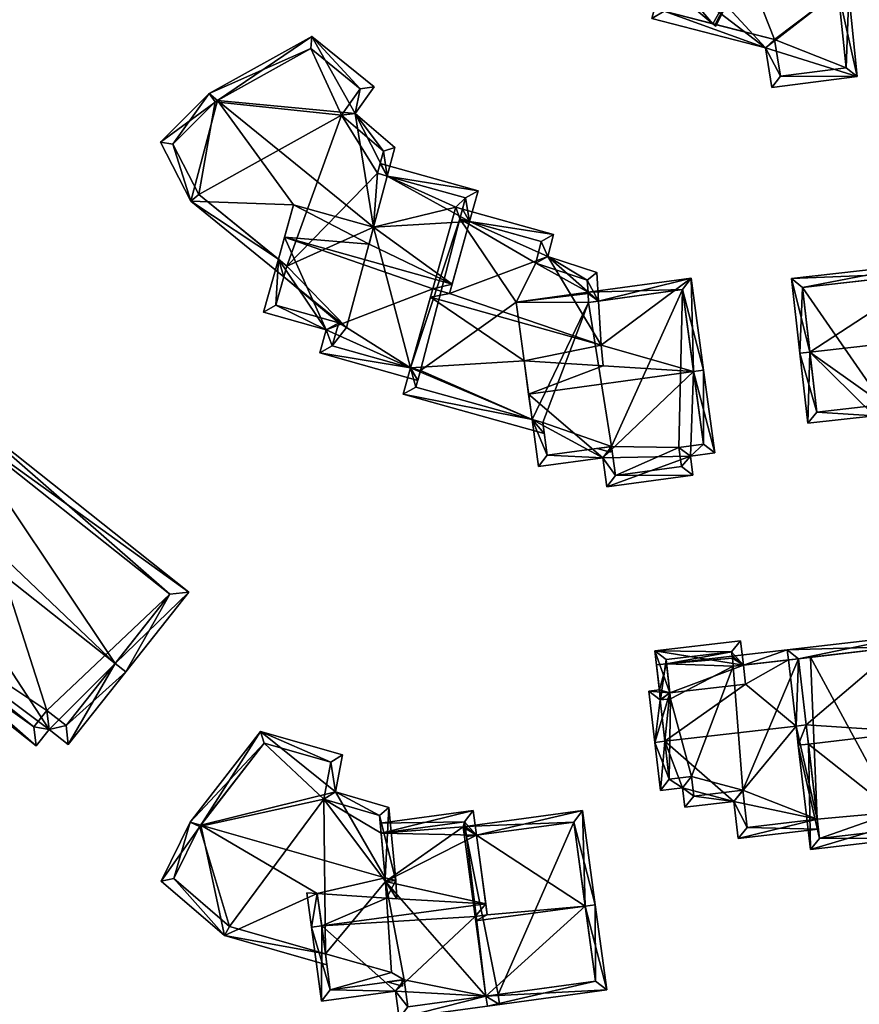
# Model space of a CAD drawing. Header units: inches. Extents: x 2685601 to 2690022, y 1235992 to 1239010.
# Tile 334 of 390: x 2689517 to 2689579, y 1237304 to 1237377. Entities that reach past the tile are written whole.
import ezdxf

# ---------------------------------------------------------------- set-up
doc = ezdxf.new("R2010")
doc.units = ezdxf.units.IN
doc.header["$MEASUREMENT"] = 0
doc.layers.add('Gebaeude Einzelhaus', color=10, linetype='Continuous')

msp = doc.modelspace()

# ---------------------------------------------------------------- meshes
at = {"layer": 'Gebaeude Einzelhaus'}
mesh = msp.add_polyface(dxfattribs=at)
corners = [(2689572.956, 1237386.242, 492.314), (2689573.566, 1237388.259, 491.144), (2689570.608, 1237391.095, 490.979), (2689567.403, 1237396.925, 489.523), (2689572.356, 1237392.774, 489.523), (2689560.839, 1237392.288, 494.215), (2689571.964, 1237382.963, 494.215), (2689560.226, 1237392.801, 494.215), (2689566, 1237384.508, 492.691), (2689571.368, 1237381.751, 493.46), (2689557.836, 1237391.306, 492.672), (2689558.378, 1237384.738, 489.975), (2689556.235, 1237389.089, 491.101), (2689564.854, 1237380.288, 490.406), (2689565.27, 1237378.961, 489.975), (2689565.348, 1237382.108, 491.392), (2689565.486, 1237379.758, 490.406), (2689568.405, 1237376.332, 489.975), (2689568.616, 1237376.156, 489.975), (2689568.669, 1237376.265, 490.043), (2689560.613, 1237392.158, 494.074), (2689558.359, 1237390.749, 492.62), (2689557.108, 1237389.015, 491.392), (2689558.98, 1237385.211, 490.406), (2689572.231, 1237386.439, 492.503), (2689572.715, 1237388.036, 491.577), (2689569.524, 1237391.095, 491.399), (2689571.234, 1237392.736, 489.976), (2689567.323, 1237396.014, 489.976), (2689577.676, 1237378.759, 494.214), (2689571.964, 1237382.963, 492.647), (2689577.709, 1237385.728, 490.091), (2689572.956, 1237386.242, 490.55), (2689565.348, 1237382.108, 494.215), (2689578.451, 1237378.549, 494.215), (2689572.449, 1237387.157, 490.091), (2689572.231, 1237386.439, 490.55), (2689577.016, 1237385.139, 490.55), (2689564.854, 1237380.288, 493.232), (2689563.885, 1237376.723, 491.306), (2689572.293, 1237374.558, 491.365), (2689579.086, 1237372.426, 491.223), (2689572.775, 1237371.613, 489.95), (2689577.676, 1237378.76, 494.215), (2689578.453, 1237378.549, 494.215), (2689565.486, 1237379.758, 493.052), (2689564.808, 1237377.259, 491.702), (2689572.954, 1237375.161, 491.759), (2689573.398, 1237372.449, 490.456), (2689578.265, 1237373.076, 491.438), (2689572.956, 1237386.242, 481.485), (2689572.231, 1237386.439, 481.485), (2689572.715, 1237388.036, 481.485), (2689569.524, 1237391.095, 481.485), (2689571.234, 1237392.736, 481.485), (2689567.323, 1237396.014, 481.485), (2689560.613, 1237392.158, 481.485), (2689558.359, 1237390.749, 481.485), (2689557.108, 1237389.015, 481.485), (2689558.98, 1237385.211, 481.485), (2689565.486, 1237379.758, 481.485), (2689565.27, 1237378.961, 481.485), (2689568.563, 1237376.292, 481.485), (2689568.669, 1237376.265, 481.485), (2689568.404, 1237376.333, 481.485), (2689571.964, 1237382.963, 481.485), (2689570.813, 1237380.623, 481.485), (2689577.676, 1237378.759, 481.485), (2689577.016, 1237385.139, 481.485), (2689564.808, 1237377.259, 481.485), (2689572.954, 1237375.161, 481.485), (2689573.398, 1237372.449, 481.485), (2689578.265, 1237373.076, 481.485), (2689577.676, 1237378.76, 481.485)]
mesh.append_faces([[corners[k] for k in face] for face in [(41, 49, 44), (44, 49, 34), (34, 49, 43), (40, 48, 42), (42, 48, 41), (41, 48, 49), (40, 47, 48), (38, 46, 39), (39, 46, 40), (40, 46, 47), (38, 45, 46), (43, 41, 34), (34, 41, 44), (38, 40, 33), (33, 40, 43), (43, 40, 41), (41, 40, 42), (38, 39, 40), (31, 32, 35), (35, 32, 36), (29, 37, 34), (34, 37, 31), (31, 37, 32), (32, 35, 36), (32, 31, 35), (31, 29, 34), (29, 9, 33), (33, 9, 8), (32, 30, 31), (31, 30, 29), (29, 30, 9), (3, 28, 7), (7, 28, 5), (2, 27, 4), (4, 27, 3), (3, 27, 28), (2, 26, 27), (0, 25, 1), (1, 25, 2), (2, 25, 26), (0, 24, 25), (17, 19, 18), (11, 13, 14), (14, 13, 16), (11, 23, 13), (10, 22, 12), (12, 22, 11), (11, 22, 23), (7, 21, 10), (10, 21, 22), (5, 20, 7), (7, 20, 21), (17, 18, 19), (13, 14, 16), (8, 11, 15), (15, 11, 13), (13, 11, 14), (11, 10, 12), (8, 5, 11), (11, 5, 10), (10, 5, 7), (9, 6, 8), (8, 6, 5), (5, 3, 7), (0, 2, 6), (6, 2, 5), (5, 2, 3), (3, 2, 4), (0, 1, 2)]], dxfattribs={"color": 13})
mesh.append_faces([[corners[k] for k in face] for face in [(70, 72, 71), (70, 73, 72), (63, 66, 70), (70, 66, 73), (61, 64, 69), (49, 73, 43), (49, 72, 73), (49, 48, 72), (72, 48, 71), (48, 70, 71), (48, 47, 70), (46, 19, 47), (47, 19, 70), (70, 19, 63), (46, 17, 19), (46, 69, 17), (17, 69, 64), (46, 14, 69), (69, 14, 61), (45, 16, 46), (46, 16, 14), (13, 45, 38), (13, 16, 45), (15, 38, 33), (15, 13, 38), (67, 65, 68), (68, 65, 50), (67, 66, 65), (33, 8, 15), (37, 68, 32), (32, 68, 50), (67, 37, 29), (67, 68, 37), (64, 66, 62), (62, 66, 63), (65, 51, 50), (51, 53, 52), (53, 55, 54), (53, 56, 55), (53, 59, 56), (56, 59, 57), (57, 59, 58), (61, 60, 64), (64, 60, 66), (66, 60, 65), (65, 60, 51), (51, 60, 53), (53, 60, 59), (6, 9, 30), (0, 30, 32), (0, 6, 30), (17, 63, 19), (64, 62, 17), (17, 62, 63), (16, 60, 14), (14, 60, 61), (13, 60, 16), (13, 59, 60), (13, 23, 59), (23, 58, 59), (23, 22, 58), (22, 57, 58), (22, 21, 57), (21, 56, 57), (21, 20, 56), (5, 28, 20), (20, 28, 56), (56, 28, 55), (28, 27, 55), (55, 27, 54), (27, 53, 54), (27, 26, 53), (26, 52, 53), (26, 25, 52), (36, 25, 24), (36, 52, 25), (36, 51, 52), (32, 36, 0), (0, 36, 24), (32, 50, 36), (36, 50, 51)]], dxfattribs={"color": 41})
mesh = msp.add_polyface(dxfattribs=at)
corners = [(2689536.883, 1237358.41, 481.662), (2689543.589, 1237365.276, 481.662), (2689543.301, 1237361.278, 481.662), (2689540.914, 1237369.568, 481.662), (2689538.646, 1237374.496, 481.662), (2689542.309, 1237371.521, 481.662), (2689531.581, 1237370.561, 481.662), (2689530.369, 1237363.7, 481.662), (2689528.445, 1237367.439, 481.662), (2689536.249, 1237358.925, 490.319), (2689530.369, 1237363.7, 490.319), (2689528.445, 1237367.439, 491.311), (2689531.581, 1237370.561, 493.895), (2689531.753, 1237370.657, 494.002), (2689538.646, 1237374.496, 489.617), (2689542.309, 1237371.521, 489.617), (2689536.703, 1237360.544, 494.002), (2689542.963, 1237360.036, 493.311), (2689537.375, 1237362.944, 492.568), (2689538.725, 1237375.399, 489.168), (2689531.126, 1237371.166, 494.002), (2689529.774, 1237363.218, 489.879), (2689527.528, 1237367.584, 491.038), (2689543.301, 1237361.278, 494.002), (2689541.924, 1237369.691, 490.613)]
mesh.append_faces([[corners[k] for k in face] for face in [(16, 17, 18), (19, 14, 20), (20, 14, 13), (19, 15, 14), (21, 10, 9), (20, 11, 22), (22, 11, 21), (21, 11, 10), (13, 12, 20), (20, 12, 11), (18, 21, 9), (18, 13, 21), (21, 13, 22), (22, 13, 20), (17, 23, 18), (18, 23, 13), (13, 19, 20), (23, 24, 13), (13, 24, 19)]], dxfattribs={"color": 13})
mesh.append_faces([[corners[k] for k in face] for face in [(0, 1, 2), (0, 3, 1), (3, 4, 5), (3, 6, 4), (0, 7, 3), (3, 7, 6), (6, 7, 8), (9, 10, 7), (10, 8, 7), (10, 11, 8), (11, 6, 8), (11, 12, 6), (13, 14, 12), (12, 14, 6), (6, 14, 4), (14, 15, 4), (4, 15, 5)]], dxfattribs={"color": 41})
mesh = msp.add_polyface(dxfattribs=at)
corners = [(2689550.109, 1237363.449, 481.662), (2689549.373, 1237362.77, 481.662), (2689544.311, 1237365.074, 481.662), (2689543.301, 1237361.278, 481.662), (2689550.109, 1237363.449, 490.311), (2689544.311, 1237365.074, 490.311), (2689543.589, 1237365.276, 481.662), (2689540.914, 1237369.568, 481.662), (2689544.023, 1237366.909, 481.662), (2689543.301, 1237361.278, 492.57), (2689544.311, 1237365.074, 491.857), (2689543.301, 1237361.278, 494.002), (2689542.309, 1237371.521, 489.617), (2689542.309, 1237371.521, 481.662), (2689540.914, 1237369.568, 491.051), (2689544.023, 1237366.909, 491.113), (2689543.589, 1237365.276, 490.311), (2689543.589, 1237365.276, 492.036), (2689551.034, 1237363.969, 489.879), (2689543.782, 1237366.002, 489.879), (2689550.399, 1237361.703, 491.233), (2689541.924, 1237369.691, 490.613), (2689543.329, 1237371.659, 489.168), (2689538.725, 1237375.399, 489.168), (2689544.869, 1237367.173, 490.671)]
mesh.append_faces([[corners[k] for k in face] for face in [(18, 5, 19), (19, 5, 16), (18, 4, 5), (20, 5, 9), (5, 19, 16), (20, 18, 5), (5, 18, 19), (21, 12, 22), (22, 12, 23), (21, 14, 12), (10, 15, 24), (24, 15, 21), (21, 15, 14), (10, 17, 15), (10, 21, 11), (23, 21, 22), (10, 24, 21)]], dxfattribs={"color": 13})
mesh.append_faces([[corners[k] for k in face] for face in [(0, 1, 2), (2, 1, 3), (4, 0, 5), (5, 0, 2), (3, 6, 2), (6, 7, 8), (9, 10, 11), (9, 5, 10), (12, 7, 13), (12, 14, 7), (14, 8, 7), (14, 15, 8), (16, 15, 17), (16, 8, 15), (16, 6, 8), (5, 16, 10), (10, 16, 17), (5, 2, 16), (16, 2, 6)]], dxfattribs={"color": 41})
mesh = msp.add_polyface(dxfattribs=at)
corners = [(2689541.284, 1237353.869, 481.662), (2689540.72, 1237354.219, 481.662), (2689536.663, 1237357.623, 481.662), (2689536.074, 1237355.521, 481.662), (2689540.24, 1237352.503, 481.662), (2689540.24, 1237352.503, 490.289), (2689540.72, 1237354.219, 491.264), (2689536.074, 1237355.521, 491.264), (2689536.883, 1237358.41, 492.904), (2689536.663, 1237357.623, 489.879), (2689536.883, 1237358.41, 490.319), (2689536.249, 1237358.925, 493.082), (2689536.249, 1237358.925, 490.319), (2689536.703, 1237360.544, 494.002), (2689537.375, 1237362.944, 492.568), (2689536.883, 1237358.41, 481.662), (2689543.301, 1237361.278, 481.662), (2689530.369, 1237363.7, 481.662), (2689539.796, 1237353.699, 490.854), (2689539.316, 1237351.983, 489.879), (2689535.149, 1237355.001, 490.854), (2689546.038, 1237350.878, 490.289), (2689547.68, 1237356.731, 493.614), (2689529.774, 1237363.218, 489.879)]
mesh.append_faces([[corners[k] for k in face] for face in [(18, 5, 19), (18, 6, 5), (11, 7, 20), (20, 7, 18), (18, 7, 6), (11, 8, 7), (21, 18, 19), (18, 11, 20), (18, 13, 11), (18, 22, 13), (23, 12, 9), (9, 12, 10), (12, 9, 10), (12, 23, 9)]], dxfattribs={"color": 13})
mesh.append_faces([[corners[k] for k in face] for face in [(0, 1, 2), (2, 1, 3), (0, 4, 1), (5, 1, 4), (5, 6, 1), (6, 7, 1), (1, 7, 3), (8, 9, 7), (7, 9, 3), (3, 9, 2), (8, 10, 9), (11, 12, 8), (8, 12, 10), (11, 13, 12), (12, 13, 14), (15, 0, 2), (15, 16, 0), (10, 15, 9), (9, 15, 2), (12, 15, 10), (12, 17, 15)]], dxfattribs={"color": 41})
mesh = msp.add_polyface(dxfattribs=at)
corners = [(2689549.879, 1237362.628, 481.662), (2689549.373, 1237362.77, 481.662), (2689550.109, 1237363.449, 481.662), (2689550.399, 1237361.703, 491.233), (2689549.1, 1237357.069, 494.002), (2689550.399, 1237361.703, 490.326), (2689548.909, 1237356.387, 493.614), (2689549.676, 1237361.906, 491.233), (2689549.879, 1237362.628, 489.879), (2689550.109, 1237363.449, 490.311), (2689549.676, 1237361.906, 490.326), (2689553.84, 1237355.751, 481.662), (2689555.3, 1237358.613, 481.662), (2689559.168, 1237356.474, 481.662), (2689549.676, 1237361.906, 481.662), (2689546.761, 1237350.675, 481.662), (2689555.703, 1237360.216, 481.662), (2689555.703, 1237360.216, 490.326), (2689555.3, 1237358.613, 491.31), (2689559.106, 1237357.371, 481.662), (2689551.034, 1237363.969, 489.879), (2689556.608, 1237360.741, 489.879), (2689556.198, 1237359.109, 490.881), (2689559.106, 1237357.371, 491.41), (2689560.146, 1237352.561, 494.002), (2689547.504, 1237356.105, 494.002)]
mesh.append_faces([[corners[k] for k in face] for face in [(3, 9, 20), (3, 7, 9), (21, 5, 8), (8, 5, 10), (22, 17, 21), (21, 17, 5), (22, 18, 17), (22, 23, 18), (5, 8, 10), (5, 21, 8), (5, 22, 21), (5, 6, 22), (22, 6, 24), (24, 6, 25)]], dxfattribs={"color": 13})
mesh.append_faces([[corners[k] for k in face] for face in [(0, 1, 2), (3, 4, 5), (5, 4, 6), (7, 8, 9), (9, 8, 2), (2, 8, 0), (7, 10, 8), (3, 5, 7), (7, 5, 10), (11, 12, 13), (0, 14, 1), (15, 14, 11), (11, 14, 12), (12, 14, 16), (10, 14, 8), (8, 14, 0), (5, 14, 10), (5, 16, 14), (5, 17, 16), (17, 12, 16), (17, 18, 12), (18, 19, 12)]], dxfattribs={"color": 41})
mesh = msp.add_polyface(dxfattribs=at)
corners = [(2689543.301, 1237361.278, 481.662), (2689546.038, 1237350.878, 481.662), (2689541.284, 1237353.869, 481.662), (2689540.24, 1237352.503, 481.662), (2689549.373, 1237362.77, 481.662), (2689540.24, 1237352.503, 490.289), (2689546.038, 1237350.878, 490.289), (2689546.761, 1237350.675, 481.662), (2689555.022, 1237347.049, 481.662), (2689546.42, 1237349.459, 481.662), (2689549.676, 1237361.906, 481.662), (2689546.42, 1237349.459, 490.295), (2689546.761, 1237350.675, 490.289), (2689546.761, 1237350.675, 490.995), (2689546.038, 1237350.878, 490.995), (2689547.504, 1237356.105, 494.002), (2689547.68, 1237356.731, 493.614), (2689543.301, 1237361.278, 494.002), (2689542.963, 1237360.036, 493.311), (2689543.301, 1237361.278, 492.57), (2689539.316, 1237351.983, 489.879), (2689546.559, 1237349.953, 489.879), (2689539.796, 1237353.699, 490.854), (2689536.703, 1237360.544, 494.002), (2689549.1, 1237357.069, 494.002), (2689548.909, 1237356.387, 493.614), (2689550.399, 1237361.703, 491.233), (2689545.495, 1237348.939, 489.879), (2689555.022, 1237347.049, 490.295), (2689554.433, 1237351.388, 492.521)]
mesh.append_faces([[corners[k] for k in face] for face in [(20, 6, 21), (21, 6, 12), (20, 5, 6), (6, 21, 12), (6, 20, 21), (6, 16, 22), (23, 16, 24), (24, 16, 25), (24, 18, 23), (26, 19, 24), (24, 19, 18), (14, 11, 27), (27, 11, 28), (14, 13, 11), (14, 29, 15), (14, 27, 28), (15, 25, 16)]], dxfattribs={"color": 13})
mesh.append_faces([[corners[k] for k in face] for face in [(0, 1, 2), (2, 1, 3), (0, 4, 1), (5, 1, 6), (5, 3, 1), (7, 8, 9), (4, 10, 1), (1, 10, 7), (11, 9, 8), (12, 11, 13), (12, 9, 11), (12, 7, 9), (6, 12, 14), (14, 12, 13), (6, 7, 12), (6, 1, 7), (14, 15, 6), (6, 15, 16), (17, 18, 19)]], dxfattribs={"color": 41})
mesh = msp.add_polyface(dxfattribs=at)
corners = [(2689559.168, 1237356.474, 481.662), (2689555.3, 1237358.613, 481.662), (2689559.106, 1237357.371, 481.662), (2689555.3, 1237358.613, 491.31), (2689559.106, 1237357.371, 491.41), (2689559.168, 1237356.474, 489.879), (2689559.174, 1237356.38, 491.967), (2689559.174, 1237356.38, 489.935), (2689559.205, 1237355.723, 492.339), (2689559.205, 1237355.723, 490.329), (2689559.951, 1237355.824, 492.161), (2689559.951, 1237355.824, 490.329), (2689560.146, 1237352.561, 492.284), (2689560.146, 1237352.561, 494.002), (2689559.205, 1237355.723, 481.662), (2689553.84, 1237355.751, 481.662), (2689559.174, 1237356.38, 481.662), (2689566.151, 1237356.666, 490.329), (2689566.151, 1237356.666, 481.662), (2689559.825, 1237357.926, 490.976), (2689556.198, 1237359.109, 490.881), (2689567.718, 1237350.701, 494.002), (2689566.794, 1237357.51, 489.879)]
mesh.append_faces([[corners[k] for k in face] for face in [(10, 4, 19), (19, 4, 20), (10, 6, 4), (10, 8, 6), (20, 10, 19), (20, 13, 10), (5, 11, 7), (7, 11, 9), (21, 17, 22), (22, 17, 5), (5, 17, 11), (11, 7, 9), (11, 5, 7), (11, 22, 5), (11, 12, 22)]], dxfattribs={"color": 13})
mesh.append_faces([[corners[k] for k in face] for face in [(0, 1, 2), (3, 4, 2), (4, 5, 2), (2, 5, 0), (6, 7, 4), (4, 7, 5), (8, 9, 6), (6, 9, 7), (10, 9, 8), (10, 11, 9), (10, 12, 11), (10, 13, 12), (14, 15, 16), (16, 15, 0), (9, 14, 7), (7, 14, 16), (7, 16, 5), (5, 16, 0), (11, 14, 9), (17, 18, 11), (11, 18, 14)]], dxfattribs={"color": 41})
mesh = msp.add_polyface(dxfattribs=at)
corners = [(2689585.119, 1237353.127, 492.789), (2689581.023, 1237348.165, 490.404), (2689586.612, 1237346.588, 489.232), (2689575.584, 1237352.05, 492.789), (2689585.864, 1237353.212, 492.789), (2689580.698, 1237344.364, 488.406), (2689580.361, 1237347.335, 490.003), (2689586.701, 1237345.797, 488.807), (2689575.424, 1237346.778, 490.003), (2689574.839, 1237351.966, 492.789), (2689586.785, 1237345.052, 488.406), (2689574.215, 1237357.485, 489.686), (2689584.579, 1237357.901, 490.105), (2689584.495, 1237358.646, 489.686), (2689585.325, 1237357.985, 490.105), (2689575.045, 1237356.824, 490.105), (2689576.085, 1237347.608, 490.404), (2689581.359, 1237345.194, 488.807), (2689585.325, 1237357.985, 481.414), (2689575.045, 1237356.824, 481.414), (2689576.085, 1237347.608, 481.414), (2689581.023, 1237348.165, 481.414), (2689581.359, 1237345.194, 481.414), (2689586.701, 1237345.797, 481.414)]
mesh.append_faces([[corners[k] for k in face] for face in [(6, 17, 5), (5, 17, 10), (10, 17, 7), (6, 1, 17), (9, 16, 8), (8, 16, 6), (6, 16, 1), (9, 3, 16), (13, 15, 11), (11, 15, 9), (9, 15, 3), (13, 12, 15), (12, 4, 14), (12, 0, 4), (12, 3, 0), (13, 11, 12), (12, 11, 3), (3, 11, 9), (7, 5, 10), (6, 3, 8), (8, 3, 9), (7, 2, 5), (1, 6, 5), (6, 1, 3), (1, 5, 2), (0, 2, 4), (3, 1, 0), (0, 1, 2)]], dxfattribs={"color": 13})
mesh.append_faces([[corners[k] for k in face] for face in [(18, 21, 19), (19, 21, 20), (18, 23, 21), (21, 23, 22), (22, 23, 17), (17, 23, 7), (17, 21, 22), (17, 1, 21), (1, 16, 21), (21, 16, 20), (3, 15, 16), (16, 15, 20), (20, 15, 19), (12, 19, 15), (14, 18, 12), (12, 18, 19)]], dxfattribs={"color": 41})
mesh = msp.add_polyface(dxfattribs=at)
corners = [(2689560.901, 1237345.065, 481.662), (2689565.894, 1237344.983, 481.662), (2689561.193, 1237342.92, 481.662), (2689566.084, 1237343.584, 481.662), (2689566.151, 1237356.666, 481.662), (2689567.705, 1237345.229, 481.662), (2689559.205, 1237355.723, 481.662), (2689566.151, 1237356.666, 490.329), (2689566.975, 1237350.6, 494.002), (2689567.705, 1237345.229, 491.054), (2689565.894, 1237344.983, 491.054), (2689566.084, 1237343.584, 490.287), (2689561.193, 1237342.92, 490.287), (2689560.901, 1237345.065, 491.463), (2689567.718, 1237350.701, 494.002), (2689566.738, 1237344.34, 490.646), (2689568.549, 1237344.586, 490.646), (2689566.928, 1237342.941, 489.879), (2689560.259, 1237344.221, 491.056), (2689560.55, 1237342.076, 489.879), (2689566.794, 1237357.51, 489.879), (2689560.276, 1237351.031, 493.205), (2689554.765, 1237348.943, 494.002), (2689560.146, 1237352.561, 492.284)]
mesh.append_faces([[corners[k] for k in face] for face in [(14, 8, 7), (15, 9, 16), (16, 9, 14), (14, 9, 8), (15, 10, 9), (17, 11, 15), (15, 11, 10), (18, 12, 19), (19, 12, 17), (17, 12, 11), (18, 13, 12), (8, 16, 14), (8, 15, 16), (15, 19, 17), (8, 18, 15), (15, 18, 19), (20, 8, 14), (8, 21, 22), (20, 23, 8), (8, 23, 21)]], dxfattribs={"color": 13})
mesh.append_faces([[corners[k] for k in face] for face in [(0, 1, 2), (2, 1, 3), (0, 4, 1), (1, 4, 5), (0, 6, 4), (7, 5, 4), (8, 9, 7), (7, 9, 5), (9, 10, 5), (5, 10, 1), (10, 11, 1), (1, 11, 3), (11, 12, 3), (3, 12, 2), (12, 0, 2), (12, 13, 0)]], dxfattribs={"color": 41})
mesh = msp.add_polyface(dxfattribs=at)
corners = [(2689546.761, 1237350.675, 481.662), (2689553.84, 1237355.751, 481.662), (2689555.022, 1237347.049, 481.662), (2689560.146, 1237352.561, 494.002), (2689560.276, 1237351.031, 493.205), (2689560.146, 1237352.561, 492.284), (2689546.42, 1237349.459, 490.295), (2689555.022, 1237347.049, 490.295), (2689559.205, 1237355.723, 481.662), (2689556.136, 1237344.418, 481.662), (2689555.809, 1237346.828, 481.662), (2689560.901, 1237345.065, 481.662), (2689556.136, 1237344.418, 491.463), (2689560.901, 1237345.065, 491.463), (2689555.809, 1237346.828, 490.295), (2689555.809, 1237346.828, 492.786), (2689555.022, 1237347.048, 492.962), (2689554.765, 1237348.943, 494.002), (2689554.433, 1237351.388, 492.521), (2689559.835, 1237344.92, 489.879), (2689560.786, 1237345.049, 490.09), (2689560.821, 1237344.644, 489.879), (2689545.495, 1237348.939, 489.879), (2689555.919, 1237346.018, 489.879), (2689547.504, 1237356.105, 494.002), (2689546.038, 1237350.878, 490.995), (2689555.494, 1237343.574, 491.056), (2689560.259, 1237344.221, 491.056), (2689566.975, 1237350.6, 494.002)]
mesh.append_faces([[corners[k] for k in face] for face in [(19, 20, 21), (22, 7, 23), (23, 7, 14), (24, 18, 3), (3, 18, 4), (25, 7, 18), (7, 23, 14), (7, 22, 23), (19, 21, 20), (16, 12, 26), (26, 12, 27), (27, 12, 13), (16, 15, 12), (16, 27, 17), (17, 27, 28), (16, 26, 27), (17, 4, 18)]], dxfattribs={"color": 13})
mesh.append_faces([[corners[k] for k in face] for face in [(0, 1, 2), (3, 4, 5), (6, 2, 7), (8, 2, 1), (9, 10, 11), (11, 10, 8), (8, 10, 2), (12, 11, 13), (12, 9, 11), (14, 12, 15), (14, 9, 12), (14, 10, 9), (7, 15, 16), (7, 14, 15), (2, 10, 7), (7, 10, 14), (17, 7, 16), (17, 18, 7)]], dxfattribs={"color": 41})
mesh = msp.add_polyface(dxfattribs=at)
corners = [(2689503.497, 1237349.057, 493.033), (2689508.033, 1237353.815, 489.194), (2689502.69, 1237349.696, 493.033), (2689512.283, 1237346.759, 490.891), (2689514.079, 1237349.026, 489.194), (2689510.015, 1237343.895, 493.033), (2689498.243, 1237346.268, 490.273), (2689501.659, 1237343.563, 490.273), (2689502.906, 1237336.404, 487.822), (2689497.375, 1237338.153, 486.776), (2689508.657, 1237343.666, 492.515), (2689502.348, 1237334.215, 486.776), (2689503.629, 1237335.832, 487.822), (2689509.38, 1237343.093, 492.515), (2689512.674, 1237348.864, 489.78), (2689511.499, 1237347.38, 490.891), (2689508.024, 1237352.546, 489.781), (2689499.866, 1237346.258, 490.78), (2689503.064, 1237343.726, 490.78), (2689498.78, 1237338.316, 487.283), (2689502.185, 1237335.62, 487.283), (2689502.845, 1237336.453, 487.822), (2689512.283, 1237346.759, 489.779), (2689512.18, 1237348.115, 489.194), (2689511.56, 1237347.332, 489.779), (2689529.633, 1237334.294, 489.194), (2689524.172, 1237329.008, 493.602), (2689507.503, 1237342.209, 493.602), (2689524.955, 1237328.388, 493.602), (2689502.906, 1237336.404, 489.218), (2689502.285, 1237335.62, 488.625), (2689518.323, 1237322.92, 488.625), (2689519.286, 1237324.136, 489.545), (2689520.703, 1237323.016, 489.545), (2689528.228, 1237334.13, 489.78), (2689512.291, 1237346.753, 489.779), (2689518.16, 1237324.325, 489.218), (2689519.123, 1237325.54, 490.137), (2689520.539, 1237324.42, 490.137), (2689512.283, 1237346.759, 481.014), (2689511.56, 1237347.332, 481.014), (2689511.499, 1237347.38, 481.014), (2689512.674, 1237348.864, 481.014), (2689508.024, 1237352.546, 481.014), (2689499.866, 1237346.258, 481.014), (2689503.064, 1237343.726, 481.014), (2689498.78, 1237338.316, 481.014), (2689502.185, 1237335.62, 481.014), (2689502.845, 1237336.453, 481.014), (2689502.906, 1237336.404, 481.014), (2689503.629, 1237335.832, 481.014), (2689518.16, 1237324.325, 481.014), (2689519.123, 1237325.54, 481.014), (2689520.539, 1237324.42, 481.014), (2689528.228, 1237334.13, 481.014)]
mesh.append_faces([[corners[k] for k in face] for face in [(32, 38, 33), (33, 38, 28), (28, 38, 26), (32, 37, 38), (29, 36, 30), (30, 36, 31), (31, 36, 32), (32, 36, 37), (23, 22, 24), (23, 35, 22), (25, 34, 23), (23, 34, 35), (25, 28, 34), (34, 28, 26), (26, 33, 28), (29, 32, 27), (27, 32, 26), (26, 32, 33), (29, 31, 32), (29, 30, 31), (25, 26, 28), (26, 13, 27), (27, 13, 10), (25, 22, 26), (26, 22, 13), (25, 23, 22), (22, 23, 24), (11, 20, 12), (12, 20, 8), (8, 20, 21), (7, 19, 9), (9, 19, 11), (11, 19, 20), (7, 18, 19), (2, 17, 6), (6, 17, 7), (7, 17, 18), (2, 0, 17), (1, 16, 2), (2, 16, 0), (4, 14, 1), (1, 14, 16), (4, 3, 14), (14, 3, 15), (0, 10, 5), (5, 10, 13), (8, 11, 12), (8, 9, 11), (0, 7, 10), (10, 7, 8), (8, 7, 9), (2, 6, 0), (0, 6, 7), (3, 0, 5), (4, 1, 3), (3, 1, 0), (0, 1, 2)]], dxfattribs={"color": 13})
mesh.append_faces([[corners[k] for k in face] for face in [(50, 52, 51), (52, 54, 53), (50, 39, 52), (52, 39, 54), (35, 39, 22), (34, 54, 35), (35, 54, 39), (34, 53, 54), (26, 38, 34), (34, 38, 53), (38, 37, 53), (53, 37, 52), (37, 36, 52), (52, 36, 51), (29, 12, 36), (36, 12, 51), (51, 12, 50), (29, 8, 12), (27, 8, 29), (27, 10, 8), (45, 48, 46), (46, 48, 47), (45, 49, 48), (45, 50, 49), (45, 39, 50), (45, 40, 39), (45, 41, 40), (45, 43, 41), (41, 43, 42), (45, 44, 43), (3, 5, 22), (22, 5, 13), (8, 50, 12), (8, 49, 50), (8, 21, 49), (49, 21, 48), (21, 20, 48), (48, 20, 47), (20, 19, 47), (47, 19, 46), (19, 45, 46), (19, 18, 45), (18, 17, 45), (45, 17, 44), (0, 16, 17), (17, 16, 44), (44, 16, 43), (16, 14, 43), (43, 14, 42), (14, 41, 42), (14, 15, 41), (22, 15, 3), (22, 41, 15), (22, 40, 41), (22, 39, 40)]], dxfattribs={"color": 41})
mesh = msp.add_polyface(dxfattribs=at)
corners = [(2689570.657, 1237328.891, 490.35), (2689573.991, 1237329.278, 490.35), (2689573.904, 1237330.022, 489.95), (2689570.82, 1237327.487, 491.103), (2689574.56, 1237324.38, 492.982), (2689574.735, 1237329.364, 490.35), (2689569.83, 1237329.549, 489.95), (2689569.851, 1237329.394, 490.034), (2689569.911, 1237328.804, 490.35), (2689564.851, 1237323.252, 492.982), (2689565.224, 1237326.838, 491.103), (2689564.444, 1237327.058, 490.938), (2689564.975, 1237328.986, 489.95), (2689563.665, 1237326.968, 490.938), (2689564.106, 1237323.166, 492.982), (2689564.229, 1237328.899, 489.95), (2689575.304, 1237324.466, 492.982), (2689564.518, 1237319.62, 491.154), (2689566.163, 1237319.811, 491.154), (2689569.955, 1237318.793, 490.413), (2689566.33, 1237318.371, 490.413), (2689576.116, 1237317.484, 489.385), (2689570.273, 1237316.05, 489.001), (2689576.202, 1237316.739, 489.001), (2689564.496, 1237326.309, 491.339), (2689565.275, 1237326.399, 491.339), (2689565.176, 1237320.451, 491.538), (2689566.821, 1237320.643, 491.539), (2689566.989, 1237319.203, 490.796), (2689570.614, 1237319.624, 490.797), (2689570.931, 1237316.881, 489.385), (2689570.657, 1237328.891, 490.557), (2689570.448, 1237330.69, 489.855), (2689564.108, 1237329.954, 489.855), (2689564.53, 1237326.313, 491.274), (2689565.275, 1237326.399, 491.274), (2689569.851, 1237329.394, 490.327), (2689569.789, 1237329.859, 490.145), (2689569.911, 1237328.804, 490.557), (2689564.939, 1237329.295, 490.146), (2689565.275, 1237326.399, 481.799), (2689564.975, 1237328.986, 481.799), (2689564.496, 1237326.309, 481.799), (2689565.176, 1237320.451, 481.799), (2689566.821, 1237320.643, 481.799), (2689566.989, 1237319.203, 481.799), (2689570.614, 1237319.624, 481.799), (2689570.931, 1237316.881, 481.799), (2689576.116, 1237317.484, 481.799), (2689569.911, 1237328.804, 481.799), (2689574.735, 1237329.364, 481.799), (2689569.851, 1237329.394, 481.799), (2689569.83, 1237329.549, 481.799), (2689569.789, 1237329.859, 481.799), (2689564.939, 1237329.295, 481.799)]
mesh.append_faces([[corners[k] for k in face] for face in [(34, 10, 35), (33, 39, 34), (34, 39, 10), (31, 37, 32), (32, 37, 33), (33, 37, 39), (38, 36, 31), (31, 36, 37), (31, 10, 3), (10, 34, 35), (31, 33, 10), (10, 33, 34), (31, 32, 33), (6, 0, 7), (7, 0, 8), (6, 2, 0), (0, 2, 1), (19, 30, 22), (22, 30, 23), (23, 30, 21), (19, 29, 30), (18, 28, 20), (20, 28, 19), (19, 28, 29), (18, 27, 28), (14, 26, 17), (17, 26, 18), (18, 26, 27), (14, 9, 26), (24, 10, 25), (24, 11, 10), (10, 11, 12), (12, 11, 15), (24, 13, 11), (24, 14, 13), (24, 9, 14), (4, 21, 16), (21, 22, 23), (9, 19, 4), (4, 19, 21), (21, 19, 22), (9, 18, 19), (19, 18, 20), (14, 17, 9), (9, 17, 18), (5, 4, 16), (11, 12, 15), (9, 10, 14), (14, 10, 13), (13, 10, 11), (11, 10, 12), (4, 3, 9), (9, 3, 10), (0, 7, 8), (0, 6, 7), (0, 2, 6), (5, 1, 4), (4, 1, 3), (3, 1, 0), (0, 1, 2)]], dxfattribs={"color": 13})
mesh.append_faces([[corners[k] for k in face] for face in [(52, 41, 53), (53, 41, 54), (39, 12, 10), (39, 54, 12), (12, 54, 41), (39, 37, 54), (54, 37, 53), (36, 6, 37), (37, 6, 53), (53, 6, 52), (36, 7, 6), (38, 8, 36), (36, 8, 7), (31, 0, 38), (38, 0, 8), (3, 0, 31), (49, 41, 51), (51, 41, 52), (49, 40, 41), (40, 43, 42), (49, 44, 40), (40, 44, 43), (47, 46, 48), (48, 46, 50), (50, 46, 49), (49, 46, 44), (44, 46, 45), (8, 49, 7), (7, 49, 51), (7, 51, 6), (6, 51, 52), (50, 1, 5), (50, 0, 1), (50, 49, 0), (0, 49, 8), (47, 48, 30), (30, 48, 21), (30, 46, 47), (30, 29, 46), (29, 28, 46), (46, 28, 45), (28, 44, 45), (28, 27, 44), (27, 26, 44), (44, 26, 43), (9, 24, 26), (26, 24, 43), (43, 24, 42), (35, 24, 25), (35, 42, 24), (35, 40, 42), (10, 35, 25), (10, 40, 35), (10, 12, 40), (40, 12, 41)]], dxfattribs={"color": 41})
mesh = msp.add_polyface(dxfattribs=at)
corners = [(2689575.304, 1237324.466, 492.982), (2689574.724, 1237322.965, 493.742), (2689575.469, 1237323.051, 493.742), (2689574.56, 1237324.38, 492.982), (2689583.16, 1237323.944, 493.742), (2689583.085, 1237331.089, 489.95), (2689583.905, 1237324.031, 493.742), (2689574.735, 1237329.364, 490.35), (2689573.904, 1237330.023, 489.95), (2689573.991, 1237329.278, 490.35), (2689575.621, 1237315.238, 489.95), (2689582.825, 1237316.074, 489.95), (2689582.678, 1237317.35, 490.574), (2689584.654, 1237317.579, 490.574), (2689582.426, 1237330.258, 490.35), (2689576.28, 1237316.069, 490.314), (2689581.994, 1237316.733, 490.314), (2689581.846, 1237318.009, 490.94), (2689583.823, 1237318.238, 490.94), (2689581.846, 1237318.009, 481.799), (2689581.994, 1237316.733, 481.799), (2689583.823, 1237318.238, 481.799), (2689582.426, 1237330.258, 481.799), (2689575.622, 1237329.467, 481.799), (2689574.735, 1237329.364, 481.799), (2689576.116, 1237317.484, 489.385), (2689576.28, 1237316.069, 481.799), (2689576.116, 1237317.484, 481.799)]
mesh.append_faces([[corners[k] for k in face] for face in [(12, 18, 13), (13, 18, 6), (6, 18, 4), (12, 17, 18), (11, 16, 12), (12, 16, 17), (11, 15, 16), (15, 1, 2), (11, 10, 15), (15, 10, 1), (3, 0, 1), (1, 0, 2), (8, 7, 9), (5, 14, 8), (8, 14, 7), (5, 6, 14), (14, 6, 4), (10, 2, 1), (4, 13, 6), (10, 12, 2), (2, 12, 4), (4, 12, 13), (10, 11, 12), (7, 8, 9), (0, 5, 7), (7, 5, 8), (0, 4, 5), (5, 4, 6), (0, 2, 4), (3, 1, 0), (0, 1, 2)]], dxfattribs={"color": 13})
mesh.append_faces([[corners[k] for k in face] for face in [(19, 22, 21), (19, 23, 22), (19, 27, 23), (23, 27, 24), (19, 26, 27), (19, 20, 26), (16, 15, 20), (20, 15, 26), (26, 25, 27), (25, 2, 0), (26, 15, 25), (25, 15, 2), (7, 23, 24), (7, 14, 23), (23, 14, 22), (4, 21, 14), (14, 21, 22), (4, 18, 21), (18, 17, 21), (21, 17, 19), (17, 16, 19), (19, 16, 20)]], dxfattribs={"color": 41})
mesh = msp.add_polyface(dxfattribs=at)
corners = [(2689544.263, 1237311.657, 493.378), (2689545.018, 1237311.608, 493.467), (2689544.934, 1237312.94, 494.162), (2689544.16, 1237313.161, 494.162), (2689539.132, 1237311.987, 492.776), (2689530.508, 1237317.056, 494.162), (2689527.589, 1237312.909, 491.517), (2689529.73, 1237317.278, 494.162), (2689532.261, 1237308.884, 490.085), (2689539.736, 1237307.532, 490.499), (2689539.846, 1237306.72, 490.085), (2689544.313, 1237305.446, 490.085), (2689545.425, 1237305.129, 490.085), (2689545.396, 1237305.593, 490.327), (2689544.428, 1237318.346, 491.537), (2689540.479, 1237319.506, 491.52), (2689534.93, 1237323.968, 490.086), (2689540.991, 1237322.238, 490.086), (2689543.729, 1237317.77, 491.924), (2689539.616, 1237318.978, 491.906), (2689540.128, 1237321.704, 490.474), (2689535.211, 1237323.108, 490.475), (2689530.416, 1237316.938, 494.085), (2689528.518, 1237313.099, 491.758), (2689532.626, 1237309.56, 490.5), (2689544.186, 1237312.881, 494.017), (2689544.186, 1237312.881, 492.653), (2689543.853, 1237316.448, 490.53), (2689543.729, 1237317.77, 481.485), (2689543.853, 1237316.448, 481.485), (2689539.616, 1237318.978, 481.485), (2689540.128, 1237321.704, 481.485), (2689535.211, 1237323.108, 481.485), (2689530.416, 1237316.938, 481.485), (2689528.518, 1237313.099, 481.485), (2689532.626, 1237309.56, 481.485), (2689539.736, 1237307.532, 481.485), (2689544.186, 1237312.881, 481.485), (2689544.61, 1237306.141, 481.485)]
mesh.append_faces([[corners[k] for k in face] for face in [(12, 11, 13), (25, 1, 0), (25, 2, 1), (25, 3, 2), (8, 9, 10), (8, 24, 9), (7, 23, 6), (6, 23, 8), (8, 23, 24), (5, 22, 7), (7, 22, 23), (16, 21, 7), (7, 21, 5), (15, 20, 17), (17, 20, 16), (16, 20, 21), (15, 19, 20), (2, 18, 14), (14, 18, 15), (15, 18, 19), (2, 3, 18), (5, 16, 7), (3, 15, 5), (5, 15, 16), (16, 15, 17), (2, 14, 3), (3, 14, 15), (11, 12, 13), (4, 8, 9), (9, 8, 10), (4, 5, 8), (8, 5, 6), (6, 5, 7), (0, 3, 4), (4, 3, 5), (0, 2, 3), (0, 1, 2)]], dxfattribs={"color": 13})
mesh.append_faces([[corners[k] for k in face] for face in [(36, 37, 38), (36, 30, 37), (37, 30, 29), (29, 30, 28), (30, 32, 31), (30, 33, 32), (36, 35, 30), (30, 35, 33), (33, 35, 34), (25, 0, 26), (9, 35, 36), (9, 24, 35), (24, 34, 35), (24, 23, 34), (23, 33, 34), (23, 22, 33), (5, 21, 22), (22, 21, 33), (33, 21, 32), (21, 20, 32), (32, 20, 31), (20, 30, 31), (20, 19, 30), (19, 28, 30), (19, 18, 28), (28, 27, 29), (26, 3, 25), (28, 18, 27), (27, 18, 26), (26, 18, 3)]], dxfattribs={"color": 41})
mesh = msp.add_polyface(dxfattribs=at)
corners = [(2689550.09, 1237316.804, 490.164), (2689550.166, 1237316.203, 490.494), (2689550.91, 1237316.304, 490.494), (2689558.958, 1237311.053, 493.925), (2689551.709, 1237310.4, 493.747), (2689558.758, 1237318.123, 490.086), (2689550.069, 1237316.946, 490.086), (2689550.863, 1237309.956, 493.925), (2689550.819, 1237310.279, 493.747), (2689559.701, 1237311.154, 493.925), (2689551.614, 1237304.4, 490.663), (2689551.715, 1237303.656, 490.227), (2689560.555, 1237304.854, 490.227), (2689559.711, 1237305.496, 490.663), (2689558.115, 1237317.279, 490.495), (2689551.596, 1237311.236, 494.209), (2689539.457, 1237309.592, 494.209), (2689544.916, 1237304.771, 491.19), (2689551.614, 1237304.4, 490.495), (2689539.454, 1237304.031, 491.19), (2689538.714, 1237309.491, 494.209), (2689545.186, 1237302.773, 490.085), (2689552.606, 1237303.778, 490.085), (2689552.505, 1237304.52, 490.495), (2689544.186, 1237312.881, 492.653), (2689550.91, 1237316.304, 491.177), (2689544.263, 1237311.657, 493.378), (2689543.853, 1237316.448, 490.53), (2689550.663, 1237318.128, 490.086), (2689543.783, 1237317.196, 490.086), (2689539.132, 1237311.987, 492.776), (2689538.369, 1237312.036, 492.686), (2689550.09, 1237316.804, 490.818), (2689550.02, 1237317.284, 490.53), (2689550.166, 1237316.203, 491.177), (2689540.096, 1237304.875, 491.601), (2689545.559, 1237305.615, 491.601), (2689545.829, 1237303.616, 490.496), (2689552.505, 1237304.521, 481.485), (2689559.711, 1237305.496, 481.485), (2689551.614, 1237304.4, 481.485), (2689558.115, 1237317.279, 481.485), (2689550.166, 1237316.203, 481.485), (2689550.09, 1237316.804, 481.485), (2689550.069, 1237316.946, 481.485), (2689549.918, 1237316.925, 481.485), (2689550.02, 1237317.284, 481.485), (2689543.853, 1237316.448, 481.485), (2689539.736, 1237307.532, 490.499), (2689540.096, 1237304.875, 481.485), (2689539.736, 1237307.532, 481.485), (2689545.559, 1237305.615, 481.485), (2689545.829, 1237303.616, 481.485), (2689551.614, 1237304.399, 481.485), (2689544.186, 1237312.881, 481.485), (2689544.61, 1237306.141, 481.485)]
mesh.append_faces([[corners[k] for k in face] for face in [(21, 18, 22), (22, 18, 23), (17, 37, 21), (21, 37, 18), (17, 36, 37), (20, 35, 19), (19, 35, 17), (17, 35, 36), (20, 16, 35), (16, 20, 30), (30, 20, 31), (25, 33, 28), (28, 33, 29), (29, 33, 27), (34, 32, 25), (25, 32, 33), (16, 30, 20), (20, 30, 31), (16, 26, 30), (27, 28, 29), (24, 25, 27), (27, 25, 28), (16, 15, 26), (26, 15, 24), (24, 15, 25), (18, 22, 23), (18, 21, 22), (18, 17, 21), (17, 16, 19), (19, 16, 20), (18, 8, 17), (17, 8, 16), (16, 8, 15), (15, 8, 4), (6, 2, 0), (0, 2, 1), (9, 14, 5), (5, 14, 6), (6, 14, 2), (9, 3, 14), (10, 13, 11), (11, 13, 12), (12, 13, 9), (9, 13, 3), (10, 3, 7), (10, 12, 3), (3, 12, 9), (10, 11, 12), (5, 3, 9), (3, 4, 7), (7, 4, 8), (0, 2, 6), (6, 2, 5), (5, 2, 3), (3, 2, 4), (0, 1, 2)]], dxfattribs={"color": 13})
mesh.append_faces([[corners[k] for k in face] for face in [(55, 49, 50), (54, 51, 55), (55, 51, 49), (54, 53, 51), (51, 53, 52), (44, 45, 46), (46, 45, 47), (47, 45, 54), (54, 45, 53), (37, 52, 18), (18, 52, 53), (37, 51, 52), (37, 36, 51), (49, 51, 35), (35, 51, 36), (49, 48, 50), (48, 16, 30), (49, 35, 48), (48, 35, 16), (27, 33, 47), (47, 33, 46), (33, 6, 46), (46, 6, 44), (32, 0, 33), (33, 0, 6), (34, 1, 32), (32, 1, 0), (25, 2, 34), (34, 2, 1), (15, 2, 25), (15, 4, 2), (38, 41, 39), (38, 42, 41), (42, 45, 43), (43, 45, 44), (38, 40, 42), (42, 40, 45), (1, 42, 0), (0, 42, 43), (0, 43, 6), (6, 43, 44), (2, 42, 1), (14, 41, 2), (2, 41, 42), (14, 39, 41), (3, 13, 14), (14, 13, 39), (18, 13, 10), (40, 38, 18), (18, 38, 13), (13, 38, 39), (10, 7, 18), (18, 7, 8)]], dxfattribs={"color": 41})

doc.saveas('drawing.dxf')
